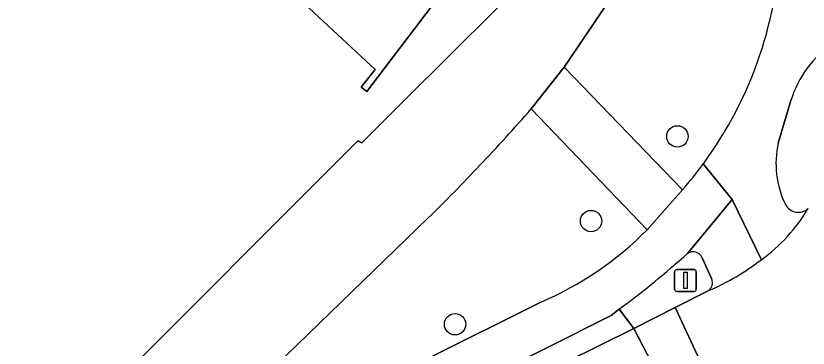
# Model space of a CAD drawing. Extents: x 162879 to 165540, y 384011 to 385181.
# Drawn here: x 164042.85 to 164079.05, y 384338.52 to 384353.69 of the extents above; entities that cross this region are included whole.
import ezdxf

# ---------------------------------------------------------------- set-up
doc = ezdxf.new("R2010")
doc.units = 0
for name, color, linetype in [('IMGEO_Boom', 7, 'Continuous'), ('IMGEO_Erf', 7, 'Continuous'), ('IMGEO_Fietspad_gesloten', 7, 'Continuous'), ('IMGEO_Groenvoorziening', 7, 'Continuous'), ('IMGEO_Lichtmast', 7, 'Continuous'), ('IMGEO_Pand', 7, 'Continuous'), ('IMGEO_Rijbaan_lokaal_gesloten', 7, 'Continuous'), ('IMGEO_Verkeerseiland_gesloten', 7, 'Continuous'), ('IMGEO_Verkeerseiland_open', 7, 'Continuous'), ('IMGEO_Voetpad_open', 7, 'Continuous')]:
    doc.layers.add(name, color=color, linetype=linetype)

msp = doc.modelspace()

# ---------------------------------------------------------------- linework, layer by layer
at = {"layer": 'IMGEO_Boom'}
for centre in [(164073.076, 384348.182), (164069.13, 384344.318), (164062.916, 384339.606)]:
    msp.add_circle(centre, 0.489, dxfattribs=at)
at = {"layer": 'IMGEO_Erf'}
for points in [[(164066.246, 384359.911), (164058.878, 384350.23), (164058.628, 384350.429), (164059.268, 384351.237), (164055.608, 384354.643)], [(163976.535, 384268.271), (163994.608, 384284.105), (164000, 384289.497), (164058.477, 384347.975), (164058.648, 384347.891), (164060.6, 384349.834), (164066.829, 384356.036), (164069.081, 384358.456)]]:
    msp.add_lwpolyline(points, dxfattribs=at)
at = {"layer": 'IMGEO_Fietspad_gesloten'}
for points in [[(164077.682, 384347.881), (164078.263, 384349.822)], [(164073.536, 384342.844), (164075.576, 384345.296), (164074.258, 384346.936)], [(164074.258, 384346.936), (164075.576, 384345.296), (164076.91, 384342.555)], [(164073.301, 384345.744), (164071.689, 384343.917)], [(164066.834, 384340.613), (164050.985, 384332.715)], [(164070.046, 384340.007), (164070.413, 384340.298)], [(164052.166, 384331.031), (164070.046, 384340.007)]]:
    msp.add_lwpolyline(points, dxfattribs=at)
for centre, radius, start, end in [((164059.603, 384357.722), 18.197, 323.6488, 358.7886), ((164082.834, 384348.443), 4.774, 123.4376, 163.2107), ((164081.84, 384346.944), 4.262, 167.3026, 206.1194), ((164059.557, 384357.758), 18.255, 318.841, 323.6403), ((164072.366, 384348.863), 7.774, 305.7639, 329.2552), ((164078.6, 384345.383), 0.666, 208.1754, 312.2005), ((164060.665, 384354.897), 15.559, 293.3585, 315.1149), ((164047.11, 384372.071), 39.402, 306.2575, 312.1192)]:
    msp.add_arc(centre, radius, start, end, dxfattribs=at)
at = {"layer": 'IMGEO_Groenvoorziening'}
for points in [[(164077.795, 384357.337), (164072.253, 384357.792), (164071.57, 384356.779), (164067.904, 384351.341), (164073.301, 384345.744)], [(164071.689, 384343.917), (164066.392, 384349.44)], [(164061.69, 384344.461), (164052.229, 384335.3), (164046.768, 384329.792)], [(164050.985, 384332.715), (164066.834, 384340.613)]]:
    msp.add_lwpolyline(points, dxfattribs=at)
for centre, radius, start, end in [((164059.603, 384357.722), 18.197, 323.6488, 358.7886), ((164001.173, 384406.351), 86.559, 316.57449, 318.89135), ((163999.982, 384407.458), 88.184, 314.40764, 316.58416), ((164059.557, 384357.758), 18.255, 318.841, 323.6403), ((164060.665, 384354.897), 15.559, 293.3585, 315.1149)]:
    msp.add_arc(centre, radius, start, end, dxfattribs=at)
at = {"layer": 'IMGEO_Lichtmast'}
for p, q in [((164072.947, 384341.207), (164072.947, 384342.007)), ((164072.947, 384342.007), (164072.947, 384341.207)), ((164073.047, 384342.107), (164073.837, 384342.107)), ((164073.837, 384342.107), (164073.047, 384342.107)), ((164073.937, 384342.007), (164073.937, 384341.207)), ((164073.937, 384341.207), (164073.937, 384342.007)), ((164073.837, 384341.107), (164073.047, 384341.107)), ((164073.047, 384341.107), (164073.837, 384341.107))]:
    msp.add_line(p, q, dxfattribs=at)
msp.add_lwpolyline([(164073.367, 384341.982), (164073.517, 384341.982), (164073.517, 384341.232), (164073.367, 384341.232), (164073.367, 384341.982)], dxfattribs=at)
for centre, start, end in [((164073.047, 384342.007), 90, 180), ((164073.047, 384342.007), 90, 180), ((164073.837, 384342.007), 0, 90), ((164073.837, 384342.007), 360, 90), ((164073.047, 384341.207), 180, 270), ((164073.047, 384341.207), 180, 270), ((164073.837, 384341.207), 270, 0), ((164073.837, 384341.207), 270, 0)]:
    msp.add_arc(centre, 0.1, start, end, dxfattribs=at)
at = {"layer": 'IMGEO_Pand'}
msp.add_lwpolyline([(164055.608, 384354.643), (164059.268, 384351.237), (164058.628, 384350.429), (164058.878, 384350.23), (164066.246, 384359.911)], dxfattribs=at)
at = {"layer": 'IMGEO_Rijbaan_lokaal_gesloten'}
for points in [[(164074.509, 384341.145), (164072.977, 384340.372), (164075.763, 384334.389), (164076.65, 384334.826)], [(164058.936, 384324.138), (164067.948, 384330.259), (164068.242, 384330.459), (164070.13, 384331.602), (164074.109, 384333.581), (164071.084, 384339.417), (164068.009, 384337.898)]]:
    msp.add_lwpolyline(points, dxfattribs=at)
msp.add_lwpolyline([(164072.977, 384340.372), (164071.084, 384339.417), (164074.109, 384333.581), (164075.763, 384334.389)], close=True, dxfattribs=at)
for centre, radius, start, end in [((164072.366, 384348.863), 7.774, 305.7639, 329.2552), ((164069.861, 384351.809), 11.633, 293.5504, 307.2973)]:
    msp.add_arc(centre, radius, start, end, dxfattribs=at)
at = {"layer": 'IMGEO_Verkeerseiland_gesloten'}
for points in [[(164078.263, 384349.822), (164077.682, 384347.881)], [(164074.647, 384341.667), (164074.204, 384342.643)], [(164070.413, 384340.298), (164071.084, 384339.417), (164072.977, 384340.372), (164074.509, 384341.145)]]:
    msp.add_lwpolyline(points, dxfattribs=at)
for centre, radius, start, end in [((164082.834, 384348.443), 4.774, 123.4376, 163.2107), ((164081.84, 384346.944), 4.262, 167.3026, 206.1194), ((164078.6, 384345.383), 0.666, 208.1754, 312.2005), ((164047.11, 384372.071), 39.402, 306.2575, 312.1192), ((164073.784, 384342.457), 0.46, 23.903, 122.6041), ((164074.209, 384341.503), 0.467, 309.9038, 20.4794)]:
    msp.add_arc(centre, radius, start, end, dxfattribs=at)
at = {"layer": 'IMGEO_Verkeerseiland_open'}
msp.add_lwpolyline([(164068.009, 384337.898), (164071.084, 384339.417), (164070.413, 384340.298), (164070.046, 384340.007), (164052.166, 384331.031)], dxfattribs=at)
at = {"layer": 'IMGEO_Voetpad_open'}
for points in [[(164066.392, 384349.44), (164067.904, 384351.341), (164071.57, 384356.779), (164069.081, 384358.456), (164066.829, 384356.036), (164060.6, 384349.834), (164058.648, 384347.891), (164058.477, 384347.975), (164000, 384289.497), (163994.608, 384284.105), (163976.535, 384268.271)], [(164076.91, 384342.555), (164075.576, 384345.296), (164073.536, 384342.844)], [(163977.889, 384266.075), (163981.644, 384269.371), (163997.215, 384281.927), (163999.503, 384283.87), (164000, 384284.353), (164038.698, 384321.975), (164046.768, 384329.792), (164052.229, 384335.3), (164061.69, 384344.461)], [(164074.204, 384342.643), (164074.647, 384341.667)]]:
    msp.add_lwpolyline(points, dxfattribs=at)
msp.add_lwpolyline([(164073.301, 384345.744), (164067.904, 384351.341), (164066.392, 384349.44), (164071.689, 384343.917)], close=True, dxfattribs=at)
for centre, radius, start, end in [((164001.173, 384406.351), 86.559, 316.57449, 318.89135), ((163999.982, 384407.458), 88.184, 314.40764, 316.58416), ((164073.784, 384342.457), 0.46, 23.903, 122.6041), ((164069.861, 384351.809), 11.633, 293.5504, 307.2973), ((164074.209, 384341.503), 0.467, 309.9038, 20.4794)]:
    msp.add_arc(centre, radius, start, end, dxfattribs=at)

doc.saveas('drawing.dxf')
